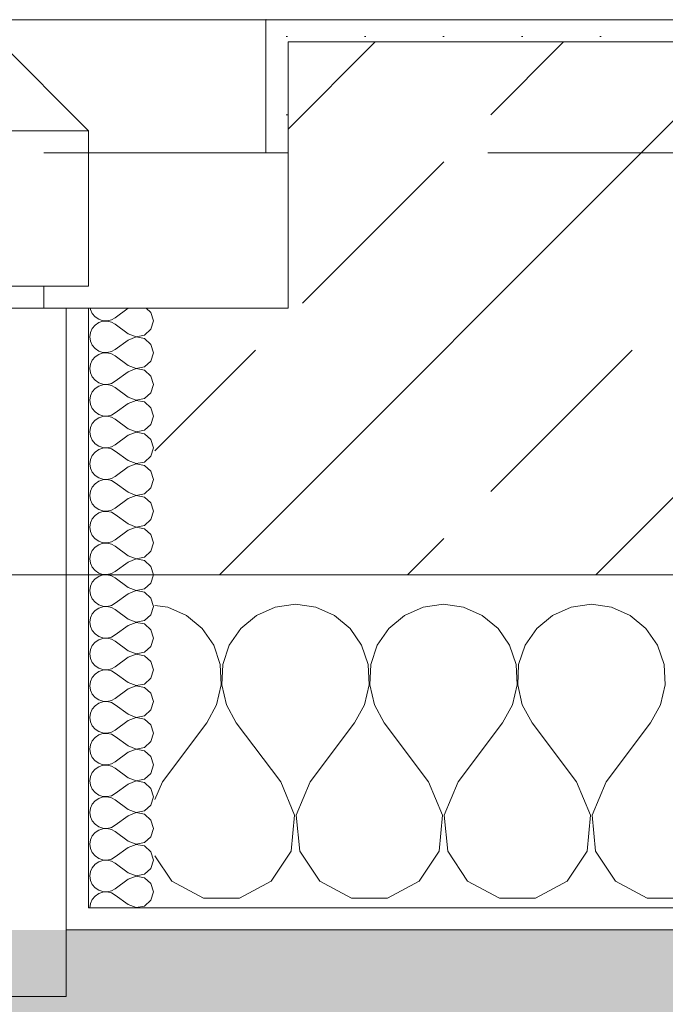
# Model space of a CAD drawing. Header units: metres. Extents: x -4 to 99, y -11 to 17.
# Tile 625 of 656: x 61.009 to 61.3, y -0.189 to 0.255. Entities that reach past the tile are written whole.
import ezdxf

# ---------------------------------------------------------------- set-up
doc = ezdxf.new("R2010")
doc.units = ezdxf.units.M
doc.header["$MEASUREMENT"] = 0
doc.linetypes.add('Strichlinie eng', pattern=[0.115, 0.075, -0.04])
doc.linetypes.add('Untersicht', pattern=[0.1, 0.075, -0.025])
for name, color, linetype in [('152 - Bemaßung_ Beschriftung.Ausbau', 7, 'Continuous'), ('302 - Elemente.Schraffur', 7, 'Continuous'), ('603 - Struktur.Bodenplatte_ Decke Roh', 7, 'Continuous'), ('604 - Struktur.Wand Aussen', 7, 'Continuous'), ('650 - Abdeckung.Fußboden Aufbau', 7, 'Continuous'), ('Neubau_653 - Abdeckung.TB Verkofferung', 7, 'Continuous')]:
    doc.layers.add(name, color=color, linetype=linetype)
doc.styles.add('ERSTELLTER_STIL_2', font='txt')
doc.dimstyles.new('ERSTELLTER_STIL__1', dxfattribs={"dimtxt": 0.1, "dimasz": 0.0532, "dimexe": 0.18, "dimexo": 0.0625, "dimgap": 0, "dimtad": 1, "dimzin": 0, "dimdsep": 46, "dimtxsty": 'ERSTELLTER_STIL_2', "dimblk": 'ARROWHEAD_2', "dimblk1": 'ARROWHEAD_2', "dimblk2": 'ARROWHEAD_2', "dimcen": 0.09, "dimse1": 1, "dimse2": 1, "dimclrd": 7, "dimclre": 7, "dimclrt": 7, "dimazin": 0, "dimtfac": 1, "dimtdec": 4, "dimtmove": 0, "dimatfit": 3, "dimfxl": 1, "dimtolj": 1, "dimtzin": 0, "dimarcsym": 0})
doc.dimstyles.new('ERSTELLTER_STIL__2', dxfattribs={"dimtxt": 0.1, "dimasz": 0.0532, "dimexe": 0.18, "dimexo": 0.0625, "dimgap": 0, "dimtad": 1, "dimtih": 1, "dimtoh": 1, "dimzin": 0, "dimdsep": 46, "dimtxsty": 'ERSTELLTER_STIL_2', "dimblk": 'ARROWHEAD_2', "dimblk1": 'ARROWHEAD_2', "dimblk2": 'ARROWHEAD_2', "dimcen": 0.09, "dimse1": 1, "dimse2": 1, "dimclrd": 7, "dimclre": 7, "dimclrt": 7, "dimazin": 0, "dimtfac": 1, "dimtdec": 4, "dimtmove": 0, "dimatfit": 3, "dimfxl": 1, "dimtolj": 1, "dimtzin": 0, "dimarcsym": 0})
doc.dimstyles.new('ERSTELLTER_STIL__4', dxfattribs={"dimtxt": 0.1, "dimasz": 0.0532, "dimexe": 0.18, "dimexo": 0.0625, "dimgap": 0, "dimtad": 1, "dimzin": 0, "dimdsep": 46, "dimtxsty": 'ERSTELLTER_STIL_2', "dimblk": 'ARROWHEAD_2', "dimblk1": 'ARROWHEAD_2', "dimblk2": 'ARROWHEAD_2', "dimcen": 0.09, "dimse1": 1, "dimse2": 1, "dimclrd": 7, "dimclre": 7, "dimclrt": 7, "dimazin": 0, "dimtfac": 1, "dimtdec": 4, "dimtmove": 2, "dimatfit": 3, "dimfxl": 1, "dimtolj": 1, "dimtzin": 0, "dimarcsym": 0})
pattern_1 = [(0, (0, 0), (0, 0.08660254), [0, -0.05]), (0, (0.025, 0.0433), (0, 0.08660254), [0, -0.05])]
pattern_2 = [(45, (0, 0), (-0.01767767, 0.01767767), [0, -0.025])]

# ---------------------------------------------------------------- blocks, each defined once
blk = doc.blocks.new('*X102')
at = {"layer": '604 - Struktur.Wand Aussen', "color": 7, "linetype": 'Continuous', "lineweight": 5}
for p, q in [((61.07578, -0.0096), (61.07, -0.0088)), ((61.13333, -0.00833), (61.12422, -0.0096)), ((61.14244, -0.0096), (61.13333, -0.00833)), ((61.2, -0.00833), (61.19089, -0.0096)), ((61.20911, -0.0096), (61.2, -0.00833)), ((61.26667, -0.00833), (61.25756, -0.0096)), ((61.27578, -0.0096), (61.26667, -0.00833)), ((61.08419, -0.01331), (61.07578, -0.0096)), ((61.12422, -0.0096), (61.11581, -0.01331)), ((61.15086, -0.01331), (61.14244, -0.0096)), ((61.19089, -0.0096), (61.18248, -0.01331)), ((61.21752, -0.01331), (61.20911, -0.0096)), ((61.25756, -0.0096), (61.24914, -0.01331)), ((61.28419, -0.01331), (61.27578, -0.0096)), ((61.09127, -0.01918), (61.08419, -0.01331)), ((61.11581, -0.01331), (61.10873, -0.01918)), ((61.15794, -0.01918), (61.15086, -0.01331)), ((61.18248, -0.01331), (61.17539, -0.01918)), ((61.22461, -0.01918), (61.21752, -0.01331)), ((61.24914, -0.01331), (61.24206, -0.01918)), ((61.29127, -0.01918), (61.28419, -0.01331)), ((61.09648, -0.02676), (61.09127, -0.01918)), ((61.10873, -0.01918), (61.10352, -0.02676)), ((61.16315, -0.02676), (61.15794, -0.01918)), ((61.17539, -0.01918), (61.17019, -0.02676)), ((61.22981, -0.02676), (61.22461, -0.01918)), ((61.24206, -0.01918), (61.23685, -0.02676)), ((61.29648, -0.02676), (61.29127, -0.01918)), ((61.09942, -0.03547), (61.09648, -0.02676)), ((61.10352, -0.02676), (61.10058, -0.03547)), ((61.16609, -0.03547), (61.16315, -0.02676)), ((61.17019, -0.02676), (61.16725, -0.03547)), ((61.23275, -0.03547), (61.22981, -0.02676)), ((61.23685, -0.02676), (61.23391, -0.03547)), ((61.29942, -0.03547), (61.29648, -0.02676)), ((61.09987, -0.04466), (61.09942, -0.03547)), ((61.10058, -0.03547), (61.10013, -0.04466)), ((61.16653, -0.04466), (61.16609, -0.03547)), ((61.16725, -0.03547), (61.1668, -0.04466)), ((61.2332, -0.04466), (61.23275, -0.03547)), ((61.23391, -0.03547), (61.23347, -0.04466)), ((61.29987, -0.04466), (61.29942, -0.03547)), ((61.09778, -0.05362), (61.09987, -0.04466)), ((61.10013, -0.04466), (61.10222, -0.05362)), ((61.16445, -0.05362), (61.16653, -0.04466)), ((61.1668, -0.04466), (61.16888, -0.05362)), ((61.23112, -0.05362), (61.2332, -0.04466)), ((61.23347, -0.04466), (61.23555, -0.05362)), ((61.29778, -0.05362), (61.29987, -0.04466)), ((61.09333, -0.06167), (61.09778, -0.05362)), ((61.10222, -0.05362), (61.10667, -0.06167)), ((61.16, -0.06167), (61.16445, -0.05362)), ((61.16888, -0.05362), (61.17333, -0.06167)), ((61.22667, -0.06167), (61.23112, -0.05362)), ((61.23555, -0.05362), (61.24, -0.06167)), ((61.29333, -0.06167), (61.29778, -0.05362)), ((61.07333, -0.08833), (61.09333, -0.06167)), ((61.12667, -0.08833), (61.10667, -0.06167)), ((61.14, -0.08833), (61.16, -0.06167)), ((61.19333, -0.08833), (61.17333, -0.06167)), ((61.20667, -0.08833), (61.22667, -0.06167)), ((61.26, -0.08833), (61.24, -0.06167)), ((61.27333, -0.08833), (61.29333, -0.06167)), ((61.07333, -0.08833), (61.07, -0.09627)), ((61.13295, -0.1033), (61.12667, -0.08833)), ((61.14, -0.08833), (61.13371, -0.1033)), ((61.19962, -0.1033), (61.19333, -0.08833)), ((61.20667, -0.08833), (61.20038, -0.1033)), ((61.26629, -0.1033), (61.26, -0.08833)), ((61.27333, -0.08833), (61.26705, -0.1033)), ((61.13142, -0.11947), (61.13295, -0.1033)), ((61.13371, -0.1033), (61.13525, -0.11947)), ((61.19808, -0.11947), (61.19962, -0.1033)), ((61.20038, -0.1033), (61.20192, -0.11947)), ((61.26475, -0.11947), (61.26629, -0.1033)), ((61.26705, -0.1033), (61.26858, -0.11947)), ((61.12243, -0.13299), (61.13142, -0.11947)), ((61.13525, -0.11947), (61.14424, -0.13299)), ((61.1891, -0.13299), (61.19808, -0.11947)), ((61.20192, -0.11947), (61.2109, -0.13299)), ((61.25576, -0.13299), (61.26475, -0.11947)), ((61.26858, -0.11947), (61.27757, -0.13299)), ((61.07, -0.1216), (61.07757, -0.13299)), ((61.07757, -0.13299), (61.09188, -0.14066)), ((61.10812, -0.14066), (61.12243, -0.13299)), ((61.14424, -0.13299), (61.15855, -0.14066)), ((61.17479, -0.14066), (61.1891, -0.13299)), ((61.2109, -0.13299), (61.22521, -0.14066)), ((61.24145, -0.14066), (61.25576, -0.13299)), ((61.27757, -0.13299), (61.29188, -0.14066)), ((61.09188, -0.14066), (61.10812, -0.14066)), ((61.15855, -0.14066), (61.17479, -0.14066)), ((61.22521, -0.14066), (61.24145, -0.14066)), ((61.29188, -0.14066), (61.30812, -0.14066))]:
    blk.add_line(p, q, dxfattribs=at)
blk = doc.blocks.new('*X131')
at = {"layer": '604 - Struktur.Wand Aussen', "color": 7, "linetype": 'Continuous', "lineweight": 5}
for p, q in [((61.04091, 0.125), (61.04099, 0.12448)), ((61.04099, 0.12448), (61.04178, 0.12267)), ((61.05786, 0.125), (61.05214, 0.12071)), ((61.06822, 0.12304), (61.06608, 0.125)), ((61.04178, 0.12267), (61.04304, 0.12116)), ((61.04304, 0.12116), (61.04466, 0.12004)), ((61.04466, 0.12004), (61.04653, 0.11941)), ((61.0485, 0.11931), (61.05042, 0.11976)), ((61.05042, 0.11976), (61.05214, 0.12071)), ((61.06929, 0.11929), (61.06822, 0.12304)), ((61.04178, 0.1159), (61.04099, 0.11409)), ((61.04304, 0.11742), (61.04178, 0.1159)), ((61.04466, 0.11853), (61.04304, 0.11742)), ((61.04653, 0.11916), (61.04466, 0.11853)), ((61.04653, 0.11941), (61.0485, 0.11931)), ((61.0485, 0.11926), (61.04653, 0.11916)), ((61.05042, 0.11881), (61.0485, 0.11926)), ((61.05214, 0.11786), (61.05042, 0.11881)), ((61.05786, 0.11357), (61.05214, 0.11786)), ((61.06534, 0.1129), (61.06822, 0.11553)), ((61.06822, 0.11553), (61.06929, 0.11929)), ((61.04099, 0.11409), (61.04071, 0.11214)), ((61.04071, 0.11214), (61.04099, 0.11019)), ((61.05786, 0.11357), (61.0615, 0.11217)), ((61.0615, 0.11211), (61.05786, 0.11071)), ((61.0615, 0.11217), (61.06534, 0.1129)), ((61.06534, 0.11139), (61.0615, 0.11211)), ((61.06822, 0.10876), (61.06534, 0.11139)), ((61.04099, 0.11019), (61.04178, 0.10839)), ((61.04178, 0.10839), (61.04304, 0.10687)), ((61.04304, 0.10687), (61.04466, 0.10575)), ((61.05786, 0.11071), (61.05214, 0.10643)), ((61.06929, 0.105), (61.06822, 0.10876)), ((61.04304, 0.10313), (61.04178, 0.10161)), ((61.04466, 0.10425), (61.04304, 0.10313)), ((61.04466, 0.10575), (61.04653, 0.10512)), ((61.04653, 0.10488), (61.04466, 0.10425)), ((61.04653, 0.10512), (61.0485, 0.10503)), ((61.0485, 0.10497), (61.04653, 0.10488)), ((61.0485, 0.10503), (61.05042, 0.10547)), ((61.05042, 0.10453), (61.0485, 0.10497)), ((61.05042, 0.10547), (61.05214, 0.10643)), ((61.05214, 0.10357), (61.05042, 0.10453)), ((61.05786, 0.09929), (61.05214, 0.10357)), ((61.06822, 0.10124), (61.06929, 0.105)), ((61.04099, 0.09981), (61.04071, 0.09786)), ((61.04071, 0.09786), (61.04099, 0.09591)), ((61.04178, 0.10161), (61.04099, 0.09981)), ((61.05786, 0.09929), (61.0615, 0.09789)), ((61.0615, 0.09783), (61.05786, 0.09643)), ((61.0615, 0.09789), (61.06534, 0.09861)), ((61.06534, 0.0971), (61.0615, 0.09783)), ((61.06534, 0.09861), (61.06822, 0.10124)), ((61.04099, 0.09591), (61.04178, 0.0941)), ((61.04178, 0.0941), (61.04304, 0.09258)), ((61.05786, 0.09643), (61.05214, 0.09214)), ((61.06822, 0.09447), (61.06534, 0.0971)), ((61.06929, 0.09071), (61.06822, 0.09447)), ((61.04304, 0.08884), (61.04178, 0.08733)), ((61.04304, 0.09258), (61.04466, 0.09147)), ((61.04466, 0.08996), (61.04304, 0.08884)), ((61.04466, 0.09147), (61.04653, 0.09084)), ((61.04653, 0.09059), (61.04466, 0.08996)), ((61.04653, 0.09084), (61.0485, 0.09074)), ((61.0485, 0.09069), (61.04653, 0.09059)), ((61.0485, 0.09074), (61.05042, 0.09119)), ((61.05042, 0.09024), (61.0485, 0.09069)), ((61.05042, 0.09119), (61.05214, 0.09214)), ((61.05214, 0.08929), (61.05042, 0.09024)), ((61.05786, 0.085), (61.05214, 0.08929)), ((61.06822, 0.08696), (61.06929, 0.09071)), ((61.04099, 0.08552), (61.04071, 0.08357)), ((61.04178, 0.08733), (61.04099, 0.08552)), ((61.05786, 0.085), (61.0615, 0.0836)), ((61.0615, 0.0836), (61.06534, 0.08433)), ((61.06534, 0.08433), (61.06822, 0.08696)), ((61.04071, 0.08357), (61.04099, 0.08162)), ((61.04099, 0.08162), (61.04178, 0.07982)), ((61.05786, 0.08214), (61.05214, 0.07786)), ((61.0615, 0.08354), (61.05786, 0.08214)), ((61.06534, 0.08282), (61.0615, 0.08354)), ((61.06822, 0.08018), (61.06534, 0.08282)), ((61.06929, 0.07643), (61.06822, 0.08018)), ((61.04178, 0.07982), (61.04304, 0.0783)), ((61.04304, 0.0783), (61.04466, 0.07718)), ((61.04466, 0.07567), (61.04304, 0.07456)), ((61.04466, 0.07718), (61.04653, 0.07655)), ((61.04653, 0.0763), (61.04466, 0.07567)), ((61.04653, 0.07655), (61.0485, 0.07646)), ((61.0485, 0.0764), (61.04653, 0.0763)), ((61.0485, 0.07646), (61.05042, 0.0769)), ((61.05042, 0.07595), (61.0485, 0.0764)), ((61.05042, 0.0769), (61.05214, 0.07786)), ((61.05214, 0.075), (61.05042, 0.07595)), ((61.06822, 0.07267), (61.06929, 0.07643)), ((61.04099, 0.07124), (61.04071, 0.06929)), ((61.04178, 0.07304), (61.04099, 0.07124)), ((61.04304, 0.07456), (61.04178, 0.07304)), ((61.05786, 0.07071), (61.05214, 0.075)), ((61.06534, 0.07004), (61.06822, 0.07267)), ((61.04071, 0.06929), (61.04099, 0.06733)), ((61.04099, 0.06733), (61.04178, 0.06553)), ((61.05786, 0.06786), (61.05214, 0.06357)), ((61.05786, 0.07071), (61.0615, 0.06931)), ((61.0615, 0.06926), (61.05786, 0.06786)), ((61.0615, 0.06931), (61.06534, 0.07004)), ((61.06534, 0.06853), (61.0615, 0.06926)), ((61.06822, 0.0659), (61.06534, 0.06853)), ((61.04178, 0.06553), (61.04304, 0.06401)), ((61.04304, 0.06401), (61.04466, 0.0629)), ((61.04466, 0.0629), (61.04653, 0.06227)), ((61.04653, 0.06227), (61.0485, 0.06217)), ((61.0485, 0.06211), (61.04653, 0.06202)), ((61.0485, 0.06217), (61.05042, 0.06262)), ((61.05042, 0.06167), (61.0485, 0.06211)), ((61.05042, 0.06262), (61.05214, 0.06357)), ((61.06929, 0.06214), (61.06822, 0.0659)), ((61.06822, 0.05839), (61.06929, 0.06214)), ((61.04178, 0.05876), (61.04099, 0.05695)), ((61.04304, 0.06027), (61.04178, 0.05876)), ((61.04466, 0.06139), (61.04304, 0.06027)), ((61.04653, 0.06202), (61.04466, 0.06139)), ((61.05214, 0.06071), (61.05042, 0.06167)), ((61.05786, 0.05643), (61.05214, 0.06071)), ((61.06534, 0.05575), (61.06822, 0.05839)), ((61.04099, 0.05695), (61.04071, 0.055)), ((61.04071, 0.055), (61.04099, 0.05305)), ((61.05786, 0.05357), (61.05214, 0.04929)), ((61.05786, 0.05643), (61.0615, 0.05503)), ((61.0615, 0.05497), (61.05786, 0.05357)), ((61.0615, 0.05503), (61.06534, 0.05575)), ((61.06534, 0.05425), (61.0615, 0.05497)), ((61.06822, 0.05161), (61.06534, 0.05425)), ((61.04099, 0.05305), (61.04178, 0.05124)), ((61.04178, 0.05124), (61.04304, 0.04973)), ((61.04304, 0.04973), (61.04466, 0.04861)), ((61.05042, 0.04833), (61.05214, 0.04929)), ((61.06929, 0.04786), (61.06822, 0.05161)), ((61.04178, 0.04447), (61.04099, 0.04267)), ((61.04304, 0.04599), (61.04178, 0.04447)), ((61.04466, 0.0471), (61.04304, 0.04599)), ((61.04466, 0.04861), (61.04653, 0.04798)), ((61.04653, 0.04773), (61.04466, 0.0471)), ((61.04653, 0.04798), (61.0485, 0.04789)), ((61.0485, 0.04783), (61.04653, 0.04773)), ((61.0485, 0.04789), (61.05042, 0.04833)), ((61.05042, 0.04738), (61.0485, 0.04783)), ((61.05214, 0.04643), (61.05042, 0.04738)), ((61.05786, 0.04214), (61.05214, 0.04643)), ((61.06822, 0.0441), (61.06929, 0.04786)), ((61.04099, 0.04267), (61.04071, 0.04071)), ((61.04071, 0.04071), (61.04099, 0.03876)), ((61.05786, 0.04214), (61.0615, 0.04074)), ((61.0615, 0.04069), (61.05786, 0.03929)), ((61.0615, 0.04074), (61.06534, 0.04147)), ((61.06534, 0.03996), (61.0615, 0.04069)), ((61.06534, 0.04147), (61.06822, 0.0441)), ((61.06822, 0.03733), (61.06534, 0.03996)), ((61.04099, 0.03876), (61.04178, 0.03696)), ((61.04178, 0.03696), (61.04304, 0.03544)), ((61.05786, 0.03929), (61.05214, 0.035)), ((61.06929, 0.03357), (61.06822, 0.03733)), ((61.04304, 0.0317), (61.04178, 0.03018)), ((61.04304, 0.03544), (61.04466, 0.03433)), ((61.04466, 0.03282), (61.04304, 0.0317)), ((61.04466, 0.03433), (61.04653, 0.0337)), ((61.04653, 0.03345), (61.04466, 0.03282)), ((61.04653, 0.0337), (61.0485, 0.0336)), ((61.0485, 0.03354), (61.04653, 0.03345)), ((61.0485, 0.0336), (61.05042, 0.03405)), ((61.05042, 0.0331), (61.0485, 0.03354)), ((61.05042, 0.03405), (61.05214, 0.035)), ((61.05214, 0.03214), (61.05042, 0.0331)), ((61.05786, 0.02786), (61.05214, 0.03214)), ((61.06822, 0.02982), (61.06929, 0.03357)), ((61.04099, 0.02838), (61.04071, 0.02643)), ((61.04178, 0.03018), (61.04099, 0.02838)), ((61.05786, 0.02786), (61.0615, 0.02646)), ((61.0615, 0.02646), (61.06534, 0.02718)), ((61.06534, 0.02718), (61.06822, 0.02982)), ((61.04071, 0.02643), (61.04099, 0.02448)), ((61.04099, 0.02448), (61.04178, 0.02267)), ((61.04178, 0.02267), (61.04304, 0.02116)), ((61.05786, 0.025), (61.05214, 0.02071)), ((61.0615, 0.0264), (61.05786, 0.025)), ((61.06534, 0.02567), (61.0615, 0.0264)), ((61.06822, 0.02304), (61.06534, 0.02567)), ((61.06929, 0.01929), (61.06822, 0.02304)), ((61.04304, 0.02116), (61.04466, 0.02004)), ((61.04466, 0.01853), (61.04304, 0.01742)), ((61.04466, 0.02004), (61.04653, 0.01941)), ((61.04653, 0.01916), (61.04466, 0.01853)), ((61.04653, 0.01941), (61.0485, 0.01931)), ((61.0485, 0.01926), (61.04653, 0.01916)), ((61.0485, 0.01931), (61.05042, 0.01976)), ((61.05042, 0.01881), (61.0485, 0.01926)), ((61.05042, 0.01976), (61.05214, 0.02071)), ((61.05214, 0.01786), (61.05042, 0.01881)), ((61.05786, 0.01357), (61.05214, 0.01786)), ((61.06822, 0.01553), (61.06929, 0.01929)), ((61.04099, 0.01409), (61.04071, 0.01214)), ((61.04178, 0.0159), (61.04099, 0.01409)), ((61.04304, 0.01742), (61.04178, 0.0159)), ((61.05786, 0.01357), (61.0615, 0.01217)), ((61.06534, 0.0129), (61.06822, 0.01553)), ((61.04071, 0.01214), (61.04099, 0.01019)), ((61.04099, 0.01019), (61.04178, 0.00839)), ((61.05786, 0.01071), (61.05214, 0.00643)), ((61.0615, 0.01211), (61.05786, 0.01071)), ((61.0615, 0.01217), (61.06534, 0.0129)), ((61.06534, 0.01139), (61.0615, 0.01211)), ((61.06822, 0.00876), (61.06534, 0.01139)), ((61.04178, 0.00839), (61.04304, 0.00687)), ((61.04304, 0.00687), (61.04466, 0.00575)), ((61.04466, 0.00575), (61.04653, 0.00512)), ((61.04653, 0.00488), (61.04466, 0.00425)), ((61.04653, 0.00512), (61.0485, 0.00503)), ((61.0485, 0.00497), (61.04653, 0.00488)), ((61.0485, 0.00503), (61.05042, 0.00547)), ((61.05042, 0.00453), (61.0485, 0.00497)), ((61.05042, 0.00547), (61.05214, 0.00643)), ((61.05214, 0.00357), (61.05042, 0.00453)), ((61.06929, 0.005), (61.06822, 0.00876)), ((61.06822, 0.00124), (61.06929, 0.005)), ((61.04178, 0.00161), (61.04099, -0.00019)), ((61.04304, 0.00313), (61.04178, 0.00161)), ((61.04466, 0.00425), (61.04304, 0.00313)), ((61.05786, -0.00071), (61.05214, 0.00357)), ((61.06534, -0.00139), (61.06822, 0.00124)), ((61.04099, -0.00019), (61.04071, -0.00214)), ((61.04071, -0.00214), (61.04099, -0.00409)), ((61.04099, -0.00409), (61.04178, -0.0059)), ((61.05786, -0.00357), (61.05214, -0.00786)), ((61.05786, -0.00071), (61.0615, -0.00211)), ((61.0615, -0.00217), (61.05786, -0.00357)), ((61.0615, -0.00211), (61.06534, -0.00139)), ((61.06534, -0.0029), (61.0615, -0.00217)), ((61.06822, -0.00553), (61.06534, -0.0029)), ((61.04178, -0.0059), (61.04304, -0.00742)), ((61.04304, -0.00742), (61.04466, -0.00853)), ((61.04466, -0.00853), (61.04653, -0.00916)), ((61.0485, -0.00926), (61.05042, -0.00881)), ((61.05042, -0.00881), (61.05214, -0.00786)), ((61.06929, -0.00929), (61.06822, -0.00553)), ((61.04178, -0.01267), (61.04099, -0.01448)), ((61.04304, -0.01116), (61.04178, -0.01267)), ((61.04466, -0.01004), (61.04304, -0.01116)), ((61.04653, -0.00941), (61.04466, -0.01004)), ((61.04653, -0.00916), (61.0485, -0.00926)), ((61.0485, -0.00931), (61.04653, -0.00941)), ((61.05042, -0.00976), (61.0485, -0.00931)), ((61.05214, -0.01071), (61.05042, -0.00976)), ((61.05786, -0.015), (61.05214, -0.01071)), ((61.06534, -0.01567), (61.06822, -0.01304)), ((61.06822, -0.01304), (61.06929, -0.00929)), ((61.04099, -0.01448), (61.04071, -0.01643)), ((61.04071, -0.01643), (61.04099, -0.01838)), ((61.05786, -0.015), (61.0615, -0.0164)), ((61.0615, -0.01646), (61.05786, -0.01786)), ((61.0615, -0.0164), (61.06534, -0.01567)), ((61.06534, -0.01718), (61.0615, -0.01646)), ((61.06822, -0.01982), (61.06534, -0.01718)), ((61.04099, -0.01838), (61.04178, -0.02018)), ((61.04178, -0.02018), (61.04304, -0.0217)), ((61.04304, -0.0217), (61.04466, -0.02282)), ((61.05042, -0.0231), (61.05214, -0.02214)), ((61.05786, -0.01786), (61.05214, -0.02214)), ((61.06929, -0.02357), (61.06822, -0.01982)), ((61.04304, -0.02544), (61.04178, -0.02696)), ((61.04466, -0.02433), (61.04304, -0.02544)), ((61.04466, -0.02282), (61.04653, -0.02345)), ((61.04653, -0.0237), (61.04466, -0.02433)), ((61.04653, -0.02345), (61.0485, -0.02354)), ((61.0485, -0.0236), (61.04653, -0.0237)), ((61.0485, -0.02354), (61.05042, -0.0231)), ((61.05042, -0.02405), (61.0485, -0.0236)), ((61.05214, -0.025), (61.05042, -0.02405)), ((61.05786, -0.02929), (61.05214, -0.025)), ((61.06822, -0.02733), (61.06929, -0.02357)), ((61.04099, -0.02876), (61.04071, -0.03071)), ((61.04071, -0.03071), (61.04099, -0.03267)), ((61.04178, -0.02696), (61.04099, -0.02876)), ((61.05786, -0.02929), (61.0615, -0.03069)), ((61.0615, -0.03074), (61.05786, -0.03214)), ((61.0615, -0.03069), (61.06534, -0.02996)), ((61.06534, -0.03147), (61.0615, -0.03074)), ((61.06534, -0.02996), (61.06822, -0.02733)), ((61.04099, -0.03267), (61.04178, -0.03447)), ((61.04178, -0.03447), (61.04304, -0.03599)), ((61.05786, -0.03214), (61.05214, -0.03643)), ((61.06822, -0.0341), (61.06534, -0.03147)), ((61.06929, -0.03786), (61.06822, -0.0341)), ((61.04304, -0.03973), (61.04178, -0.04124)), ((61.04304, -0.03599), (61.04466, -0.0371)), ((61.04466, -0.03861), (61.04304, -0.03973)), ((61.04466, -0.0371), (61.04653, -0.03773)), ((61.04653, -0.03798), (61.04466, -0.03861)), ((61.04653, -0.03773), (61.0485, -0.03783)), ((61.0485, -0.03789), (61.04653, -0.03798)), ((61.0485, -0.03783), (61.05042, -0.03738)), ((61.05042, -0.03833), (61.0485, -0.03789)), ((61.05042, -0.03738), (61.05214, -0.03643)), ((61.05214, -0.03929), (61.05042, -0.03833)), ((61.05786, -0.04357), (61.05214, -0.03929)), ((61.06822, -0.04161), (61.06929, -0.03786)), ((61.04099, -0.04305), (61.04071, -0.045)), ((61.04178, -0.04124), (61.04099, -0.04305)), ((61.05786, -0.04357), (61.0615, -0.04497)), ((61.0615, -0.04497), (61.06534, -0.04425)), ((61.06534, -0.04425), (61.06822, -0.04161)), ((61.04071, -0.045), (61.04099, -0.04695)), ((61.04099, -0.04695), (61.04178, -0.04876)), ((61.04178, -0.04876), (61.04304, -0.05027)), ((61.05786, -0.04643), (61.05214, -0.05071)), ((61.0615, -0.04503), (61.05786, -0.04643)), ((61.06534, -0.04575), (61.0615, -0.04503)), ((61.06822, -0.04839), (61.06534, -0.04575)), ((61.06929, -0.05214), (61.06822, -0.04839)), ((61.04304, -0.05027), (61.04466, -0.05139)), ((61.04466, -0.0529), (61.04304, -0.05401)), ((61.04466, -0.05139), (61.04653, -0.05202)), ((61.04653, -0.05227), (61.04466, -0.0529)), ((61.04653, -0.05202), (61.0485, -0.05211)), ((61.0485, -0.05217), (61.04653, -0.05227)), ((61.0485, -0.05211), (61.05042, -0.05167)), ((61.05042, -0.05262), (61.0485, -0.05217)), ((61.05042, -0.05167), (61.05214, -0.05071)), ((61.05214, -0.05357), (61.05042, -0.05262)), ((61.06822, -0.0559), (61.06929, -0.05214)), ((61.04099, -0.05733), (61.04071, -0.05929)), ((61.04178, -0.05553), (61.04099, -0.05733)), ((61.04304, -0.05401), (61.04178, -0.05553)), ((61.05786, -0.05786), (61.05214, -0.05357)), ((61.06534, -0.05853), (61.06822, -0.0559)), ((61.04071, -0.05929), (61.04099, -0.06124)), ((61.04099, -0.06124), (61.04178, -0.06304)), ((61.05786, -0.06071), (61.05214, -0.065)), ((61.05786, -0.05786), (61.0615, -0.05926)), ((61.0615, -0.05931), (61.05786, -0.06071)), ((61.0615, -0.05926), (61.06534, -0.05853)), ((61.06534, -0.06004), (61.0615, -0.05931)), ((61.06822, -0.06267), (61.06534, -0.06004)), ((61.04178, -0.06304), (61.04304, -0.06456)), ((61.04304, -0.06456), (61.04466, -0.06567)), ((61.04466, -0.06567), (61.04653, -0.0663)), ((61.04653, -0.0663), (61.0485, -0.0664)), ((61.0485, -0.06646), (61.04653, -0.06655)), ((61.0485, -0.0664), (61.05042, -0.06595)), ((61.05042, -0.0669), (61.0485, -0.06646)), ((61.05042, -0.06595), (61.05214, -0.065)), ((61.06929, -0.06643), (61.06822, -0.06267)), ((61.06822, -0.07018), (61.06929, -0.06643)), ((61.04178, -0.06982), (61.04099, -0.07162)), ((61.04304, -0.0683), (61.04178, -0.06982)), ((61.04466, -0.06718), (61.04304, -0.0683)), ((61.04653, -0.06655), (61.04466, -0.06718)), ((61.05214, -0.06786), (61.05042, -0.0669)), ((61.05786, -0.07214), (61.05214, -0.06786)), ((61.06534, -0.07282), (61.06822, -0.07018)), ((61.04099, -0.07162), (61.04071, -0.07357)), ((61.04071, -0.07357), (61.04099, -0.07552)), ((61.05786, -0.075), (61.05214, -0.07929)), ((61.05786, -0.07214), (61.0615, -0.07354)), ((61.0615, -0.0736), (61.05786, -0.075)), ((61.0615, -0.07354), (61.06534, -0.07282)), ((61.06534, -0.07433), (61.0615, -0.0736)), ((61.06822, -0.07696), (61.06534, -0.07433)), ((61.04099, -0.07552), (61.04178, -0.07733)), ((61.04178, -0.07733), (61.04304, -0.07884)), ((61.04304, -0.07884), (61.04466, -0.07996)), ((61.05042, -0.08024), (61.05214, -0.07929)), ((61.06929, -0.08071), (61.06822, -0.07696)), ((61.04178, -0.0841), (61.04099, -0.08591)), ((61.04304, -0.08258), (61.04178, -0.0841)), ((61.04466, -0.08147), (61.04304, -0.08258)), ((61.04466, -0.07996), (61.04653, -0.08059)), ((61.04653, -0.08084), (61.04466, -0.08147)), ((61.04653, -0.08059), (61.0485, -0.08069)), ((61.0485, -0.08074), (61.04653, -0.08084)), ((61.0485, -0.08069), (61.05042, -0.08024)), ((61.05042, -0.08119), (61.0485, -0.08074)), ((61.05214, -0.08214), (61.05042, -0.08119)), ((61.05786, -0.08643), (61.05214, -0.08214)), ((61.06822, -0.08447), (61.06929, -0.08071)), ((61.04099, -0.08591), (61.04071, -0.08786)), ((61.04071, -0.08786), (61.04099, -0.08981)), ((61.05786, -0.08643), (61.0615, -0.08783)), ((61.0615, -0.08789), (61.05786, -0.08929)), ((61.0615, -0.08783), (61.06534, -0.0871)), ((61.06534, -0.08861), (61.0615, -0.08789)), ((61.06534, -0.0871), (61.06822, -0.08447)), ((61.06822, -0.09124), (61.06534, -0.08861)), ((61.04099, -0.08981), (61.04178, -0.09161)), ((61.04178, -0.09161), (61.04304, -0.09313)), ((61.04304, -0.09313), (61.04466, -0.09425)), ((61.05786, -0.08929), (61.05214, -0.09357)), ((61.06929, -0.095), (61.06822, -0.09124)), ((61.04304, -0.09687), (61.04178, -0.09839)), ((61.04466, -0.09575), (61.04304, -0.09687)), ((61.04466, -0.09425), (61.04653, -0.09488)), ((61.04653, -0.09512), (61.04466, -0.09575)), ((61.04653, -0.09488), (61.0485, -0.09497)), ((61.0485, -0.09503), (61.04653, -0.09512)), ((61.0485, -0.09497), (61.05042, -0.09453)), ((61.05042, -0.09547), (61.0485, -0.09503)), ((61.05042, -0.09453), (61.05214, -0.09357)), ((61.05214, -0.09643), (61.05042, -0.09547)), ((61.05786, -0.10071), (61.05214, -0.09643)), ((61.06822, -0.09876), (61.06929, -0.095)), ((61.04099, -0.10019), (61.04071, -0.10214)), ((61.04178, -0.09839), (61.04099, -0.10019)), ((61.05786, -0.10071), (61.0615, -0.10211)), ((61.0615, -0.10211), (61.06534, -0.10139)), ((61.06534, -0.10139), (61.06822, -0.09876)), ((61.04071, -0.10214), (61.04099, -0.10409)), ((61.04099, -0.10409), (61.04178, -0.1059)), ((61.04178, -0.1059), (61.04304, -0.10742)), ((61.05786, -0.10357), (61.05214, -0.10786)), ((61.0615, -0.10217), (61.05786, -0.10357)), ((61.06534, -0.1029), (61.0615, -0.10217)), ((61.06822, -0.10553), (61.06534, -0.1029)), ((61.06929, -0.10929), (61.06822, -0.10553)), ((61.04304, -0.10742), (61.04466, -0.10853)), ((61.04466, -0.11004), (61.04304, -0.11116)), ((61.04466, -0.10853), (61.04653, -0.10916)), ((61.04653, -0.10941), (61.04466, -0.11004)), ((61.04653, -0.10916), (61.0485, -0.10926)), ((61.0485, -0.10931), (61.04653, -0.10941)), ((61.0485, -0.10926), (61.05042, -0.10881)), ((61.05042, -0.10976), (61.0485, -0.10931)), ((61.05042, -0.10881), (61.05214, -0.10786)), ((61.05214, -0.11071), (61.05042, -0.10976)), ((61.05786, -0.115), (61.05214, -0.11071)), ((61.06822, -0.11304), (61.06929, -0.10929)), ((61.04099, -0.11448), (61.04071, -0.11643)), ((61.04178, -0.11267), (61.04099, -0.11448)), ((61.04304, -0.11116), (61.04178, -0.11267)), ((61.05786, -0.115), (61.0615, -0.1164)), ((61.06534, -0.11567), (61.06822, -0.11304)), ((61.04071, -0.11643), (61.04099, -0.11838)), ((61.04099, -0.11838), (61.04178, -0.12018)), ((61.05786, -0.11786), (61.05214, -0.12214)), ((61.0615, -0.11646), (61.05786, -0.11786)), ((61.0615, -0.1164), (61.06534, -0.11567)), ((61.06534, -0.11718), (61.0615, -0.11646)), ((61.06822, -0.11982), (61.06534, -0.11718)), ((61.04178, -0.12018), (61.04304, -0.1217)), ((61.04304, -0.1217), (61.04466, -0.12282)), ((61.04466, -0.12282), (61.04653, -0.12345)), ((61.04653, -0.1237), (61.04466, -0.12433)), ((61.04653, -0.12345), (61.0485, -0.12354)), ((61.0485, -0.1236), (61.04653, -0.1237)), ((61.0485, -0.12354), (61.05042, -0.1231)), ((61.05042, -0.12405), (61.0485, -0.1236)), ((61.05042, -0.1231), (61.05214, -0.12214)), ((61.05214, -0.125), (61.05042, -0.12405)), ((61.06929, -0.12357), (61.06822, -0.11982)), ((61.06822, -0.12733), (61.06929, -0.12357)), ((61.04178, -0.12696), (61.04099, -0.12876)), ((61.04304, -0.12544), (61.04178, -0.12696)), ((61.04466, -0.12433), (61.04304, -0.12544)), ((61.05786, -0.12929), (61.05214, -0.125)), ((61.06534, -0.12996), (61.06822, -0.12733)), ((61.04099, -0.12876), (61.04071, -0.13071)), ((61.04071, -0.13071), (61.04099, -0.13267)), ((61.04099, -0.13267), (61.04178, -0.13447)), ((61.05786, -0.13214), (61.05214, -0.13643)), ((61.05786, -0.12929), (61.0615, -0.13069)), ((61.0615, -0.13074), (61.05786, -0.13214)), ((61.0615, -0.13069), (61.06534, -0.12996)), ((61.06534, -0.13147), (61.0615, -0.13074)), ((61.06822, -0.1341), (61.06534, -0.13147)), ((61.04178, -0.13447), (61.04304, -0.13599)), ((61.04304, -0.13599), (61.04466, -0.1371)), ((61.04466, -0.1371), (61.04653, -0.13773)), ((61.0485, -0.13783), (61.05042, -0.13738)), ((61.05042, -0.13738), (61.05214, -0.13643)), ((61.06929, -0.13786), (61.06822, -0.1341)), ((61.04178, -0.14124), (61.04099, -0.14305)), ((61.04304, -0.13973), (61.04178, -0.14124)), ((61.04466, -0.13861), (61.04304, -0.13973)), ((61.04653, -0.13798), (61.04466, -0.13861)), ((61.04653, -0.13773), (61.0485, -0.13783)), ((61.0485, -0.13789), (61.04653, -0.13798)), ((61.05042, -0.13833), (61.0485, -0.13789)), ((61.05214, -0.13929), (61.05042, -0.13833)), ((61.05786, -0.14357), (61.05214, -0.13929)), ((61.06534, -0.14425), (61.06822, -0.14161)), ((61.06822, -0.14161), (61.06929, -0.13786)), ((61.04099, -0.14305), (61.04071, -0.145)), ((61.05786, -0.14357), (61.0615, -0.14497)), ((61.0615, -0.14497), (61.06534, -0.14425))]:
    blk.add_line(p, q, dxfattribs=at)
blk = doc.blocks.new('*D363')
at = {"layer": '152 - Bemaßung_ Beschriftung.Ausbau', "color": 7, "linetype": 'Continuous', "lineweight": 5}
for p, q in [((-1.675, 0.005), (-1.675, 0.245)), ((-1.71, 0.02521), (-1.64, -0.01521)), ((-1.6225, 0.005), (-1.7275, 0.005)), ((-1.675, -0.145), (-1.675, 0.005)), ((-1.71, -0.12479), (-1.64, -0.16521)), ((-1.6225, -0.145), (-1.7275, -0.145)), ((-1.675, -0.17923), (-1.675, -0.145))]:
    blk.add_line(p, q, dxfattribs=at)
at = {"layer": '152 - Bemaßung_ Beschriftung.Ausbau', "color": 7, "lineweight": 5, "insert": (-1.68664, -0.14589), "char_height": 0.1, "attachment_point": 7, "rotation": 90, "style": 'ERSTELLTER_STIL_2'}
blk.add_mtext('\\A1;{\\pql;\\fArial|b0|i0|c0|p38;15}', dxfattribs=at)
blk = doc.blocks.new('ARROWHEAD_2')
at = {"color": 0, "linetype": 'Continuous', "lineweight": 0}
for p, q in [((-0.3781, -0.655), (0.3781, 0.655)), ((0, 0), (-1, 0))]:
    blk.add_line(p, q, dxfattribs=at)
blk = doc.blocks.new('*D364')
at = {"layer": '152 - Bemaßung_ Beschriftung.Ausbau', "color": 7, "linetype": 'Continuous', "lineweight": 5}
blk.add_line((-1.71, 0.02521), (-1.64, -0.01521), dxfattribs=at)
blk = doc.blocks.new('*D369')
at = {"layer": '152 - Bemaßung_ Beschriftung.Ausbau', "color": 7, "linetype": 'Continuous', "lineweight": 5}
for p, q in [((-2.175, 0.005), (-2.175, 0.245)), ((-2.21, 0.02521), (-2.14, -0.01521)), ((-2.1225, 0.005), (-2.2275, 0.005)), ((-2.175, -0.145), (-2.175, 0.005)), ((-2.21, -0.12479), (-2.14, -0.16521)), ((-2.1225, -0.145), (-2.2275, -0.145)), ((-2.175, -0.17923), (-2.175, -0.145))]:
    blk.add_line(p, q, dxfattribs=at)
at = {"layer": '152 - Bemaßung_ Beschriftung.Ausbau', "color": 7, "lineweight": 5, "insert": (-2.1845, -0.14511), "char_height": 0.1, "attachment_point": 7, "rotation": 90, "style": 'ERSTELLTER_STIL_2'}
blk.add_mtext('\\A1;{\\pql;\\fArial|b0|i0|c0|p38;15}', dxfattribs=at)
blk = doc.blocks.new('*D370')
at = {"layer": '152 - Bemaßung_ Beschriftung.Ausbau', "color": 7, "linetype": 'Continuous', "lineweight": 5}
for p, q in [((-2.21, 0.27019), (-2.14, 0.22978)), ((-2.14, 0.22479), (-2.21, 0.26521)), ((-2.1225, 0.245), (-2.2275, 0.245)), ((-2.175, 0.005), (-2.175, 0.245)), ((-2.21, 0.02521), (-2.14, -0.01521))]:
    blk.add_line(p, q, dxfattribs=at)
at = {"layer": '152 - Bemaßung_ Beschriftung.Ausbau', "color": 7, "lineweight": 5, "insert": (-2.195, 0.04911), "char_height": 0.1, "attachment_point": 7, "rotation": 90, "style": 'ERSTELLTER_STIL_2'}
blk.add_mtext('\\A1;{\\pql;\\fArial|b0|i0|c0|p38;24}', dxfattribs=at)
blk = doc.blocks.new('*D419')
at = {"layer": '152 - Bemaßung_ Beschriftung.Ausbau', "color": 7, "linetype": 'Continuous', "lineweight": 5}
for p, q in [((58.73, -4.1125), (58.73, -4.0075)), ((61.13, -4.1125), (61.13, -4.0075)), ((58.75021, -4.025), (58.70979, -4.095)), ((61.15021, -4.025), (61.10979, -4.095)), ((58.73, -4.06), (61.13, -4.06))]:
    blk.add_line(p, q, dxfattribs=at)
at = {"layer": '152 - Bemaßung_ Beschriftung.Ausbau', "color": 7, "lineweight": 5, "char_height": 0.1, "attachment_point": 7, "style": 'ERSTELLTER_STIL_2'}
for s, insert in [('\\A1;{\\pql;\\fArial|b0|i0|c0|p38;2,40}', (59.79697, -4.04)), ('\\A1;{\\pql;\\fArial|b0|i0|c0|p38;2,01}', (59.79697, -4.18))]:
    blk.add_mtext(s, dxfattribs=dict(at, insert=insert))
blk = doc.blocks.new('*D420')
at = {"layer": '152 - Bemaßung_ Beschriftung.Ausbau', "color": 7, "linetype": 'Continuous', "lineweight": 5}
for p, q in [((61.13, -4.1125), (61.13, -4.0075)), ((62.27503, -4.1125), (62.27503, -4.0075)), ((61.15021, -4.025), (61.10979, -4.095)), ((62.29523, -4.025), (62.25482, -4.095)), ((61.13, -4.06), (62.27503, -4.06))]:
    blk.add_line(p, q, dxfattribs=at)
at = {"layer": '152 - Bemaßung_ Beschriftung.Ausbau', "color": 7, "lineweight": 5, "char_height": 0.1, "attachment_point": 7, "style": 'ERSTELLTER_STIL_2'}
for s, insert in [('\\A1;{\\pql;\\fArial|b0|i0|c0|p38;1,14\\fArial|b0|i0|c0|p38;\\A1{\\H.66x;\\S5^  ;}}', (61.54444, -4.05941)), ('\\A1;{\\pql;\\fArial|b0|i0|c0|p38;15}', (62.2739, -4.0505))]:
    blk.add_mtext(s, dxfattribs=dict(at, insert=insert))
blk = doc.blocks.new('*D453')
at = {"layer": '152 - Bemaßung_ Beschriftung.Ausbau', "color": 7, "linetype": 'Continuous', "lineweight": 5}
for p, q in [((58.205, -4.6125), (58.205, -4.5075)), ((62.03503, -4.6125), (62.03503, -4.5075)), ((58.22521, -4.525), (58.18479, -4.595)), ((62.05523, -4.525), (62.01482, -4.595)), ((58.205, -4.56), (62.03503, -4.56))]:
    blk.add_line(p, q, dxfattribs=at)
at = {"layer": '152 - Bemaßung_ Beschriftung.Ausbau', "color": 7, "lineweight": 5, "insert": (59.98698, -4.54), "char_height": 0.1, "attachment_point": 7, "style": 'ERSTELLTER_STIL_2'}
blk.add_mtext('\\A1;{\\pql;\\fArial|b0|i0|c0|p38;3,83}', dxfattribs=at)
blk = doc.blocks.new('*D492')
at = {"layer": '152 - Bemaßung_ Beschriftung.Ausbau', "color": 7, "linetype": 'Continuous', "lineweight": 5}
for p, q in [((58.27999, -5.1125), (58.27999, -5.0075)), ((61.57999, -5.1125), (61.57999, -5.0075)), ((58.3002, -5.025), (58.25978, -5.095)), ((61.6002, -5.025), (61.55978, -5.095)), ((58.27999, -5.06), (61.57999, -5.06))]:
    blk.add_line(p, q, dxfattribs=at)
at = {"layer": '152 - Bemaßung_ Beschriftung.Ausbau', "color": 7, "lineweight": 5, "insert": (59.79696, -5.04), "char_height": 0.1, "attachment_point": 7, "style": 'ERSTELLTER_STIL_2'}
blk.add_mtext('\\A1;{\\pql;\\fArial|b0|i0|c0|p38;3,30}', dxfattribs=at)
blk = doc.blocks.new('*D497')
at = {"layer": '152 - Bemaßung_ Beschriftung.Ausbau', "color": 7, "linetype": 'Continuous', "lineweight": 5}
for p, q in [((-0.165, -5.6125), (-0.165, -5.5075)), ((62.42503, -5.6125), (62.42503, -5.5075)), ((-0.14479, -5.525), (-0.18521, -5.595)), ((62.40482, -5.595), (62.44523, -5.525)), ((-0.19923, -5.56), (-0.165, -5.56)), ((-0.165, -5.56), (62.42503, -5.56)), ((62.42503, -5.56), (62.45926, -5.56))]:
    blk.add_line(p, q, dxfattribs=at)
at = {"layer": '152 - Bemaßung_ Beschriftung.Ausbau', "color": 7, "lineweight": 5, "insert": (30.95904, -5.54), "char_height": 0.1, "attachment_point": 7, "style": 'ERSTELLTER_STIL_2'}
blk.add_mtext('\\A1;{\\pql;\\fArial|b0|i0|c0|p38;62,59}', dxfattribs=at)
blk = doc.blocks.new('*D506')
at = {"layer": '152 - Bemaßung_ Beschriftung.Ausbau', "color": 7, "linetype": 'Continuous', "lineweight": 5}
for p, q in [((63.90003, 5.82521), (63.97003, 5.78479)), ((63.98753, 5.805), (63.88253, 5.805)), ((63.93503, 0.245), (63.93503, 5.805)), ((63.90003, 0.26521), (63.97003, 0.22479)), ((63.98753, 0.245), (63.88253, 0.245)), ((63.93503, 0.005), (63.93503, 0.245))]:
    blk.add_line(p, q, dxfattribs=at)
at = {"layer": '152 - Bemaßung_ Beschriftung.Ausbau', "color": 7, "lineweight": 5, "char_height": 0.1, "attachment_point": 7, "rotation": 90, "style": 'ERSTELLTER_STIL_2'}
for s, insert in [('\\A1;{\\pql;\\fArial|b0|i0|c0|p38;12}', (63.91502, 5.633)), ('\\A1;{\\pql;\\fArial|b0|i0|c0|p38;5,56}', (63.91502, 2.81608))]:
    blk.add_mtext(s, dxfattribs=dict(at, insert=insert))

msp = doc.modelspace()

# ---------------------------------------------------------------- hatches: boundary and pattern name
at = {"layer": '302 - Elemente.Schraffur', "linetype": 'Continuous', "lineweight": 0, "true_color": 0x282828}
msp.add_hatch(color=250, dxfattribs=at).paths.add_polyline_path([(55.21999, -3.31), (62.43503, -3.31), (62.43503, -0.155), (55.21999, -0.155)])
at = {"layer": '604 - Struktur.Wand Aussen', "linetype": 'Continuous', "lineweight": 0, "true_color": 0x000000}
h = msp.add_hatch(dxfattribs=at)
h.set_pattern_fill('Gips_0001', color=18, style=0, pattern_type=2)
h.set_pattern_definition(pattern_2)
h.paths.add_polyline_path([(61.12, 0.195), (61.13, 0.195), (61.13, 0.255), (61.12, 0.255)])
h = msp.add_hatch(dxfattribs=at)
h.set_pattern_fill('Gips_0001', color=18, style=0, pattern_type=2)
h.set_pattern_definition(pattern_2)
h.paths.add_polyline_path([(61.13, 0.255), (61.13, 0.245), (61.56999, 0.245), (61.56999, 0.255)])
h = msp.add_hatch(dxfattribs=at)
h.set_pattern_fill('Beton__Stahlbeton_0001', color=18, style=0, pattern_type=2)
h.set_pattern_definition([(45, (0, 0), (-0.08485281, 0.08485281), []), (45, (-0.04243, 0.04243), (-0.08485281, 0.08485281), [0.09, -0.03])])
h.paths.add_polyline_path([(61.07, 0.005), (62.03503, 0.005), (62.03503, 0.245), (61.13, 0.245), (61.13, 0.195), (61.13, 0.125), (61.07, 0.125)])
h = msp.add_hatch(dxfattribs=at)
h.set_pattern_fill('Verputz_0001', color=18, style=0, pattern_type=2)
h.set_pattern_definition(pattern_1)
h.paths.add_polyline_path([(61.03, 0.125), (61.03, -0.155), (61.04, -0.155), (61.04, 0.125)])
h = msp.add_hatch(dxfattribs=at)
h.set_pattern_fill('Verputz_0001', color=18, style=0, pattern_type=2)
h.set_pattern_definition(pattern_1)
h.paths.add_polyline_path([(62.42503, -0.145), (61.04, -0.145), (61.04, -0.155), (62.42503, -0.155)])

# ---------------------------------------------------------------- linework, layer by layer
at = {"layer": '603 - Struktur.Bodenplatte_ Decke Roh', "color": 7, "linetype": 'Continuous', "lineweight": 18, "flags": 128}
msp.add_lwpolyline([(55.21999, 0.005), (62.27503, 0.005)], dxfattribs=at)
at = {"layer": '604 - Struktur.Wand Aussen', "color": 7, "linetype": 'Continuous', "lineweight": 9}
for p, q in [((61.04, 0.205), (60.62281, 0.62219)), ((58.74, 0.255), (61.12, 0.255)), ((61.03, -0.185), (61.03, -0.155)), ((58.83, -0.185), (61.03, -0.185))]:
    msp.add_line(p, q, dxfattribs=at)
at = {"layer": '604 - Struktur.Wand Aussen', "color": 7, "linetype": 'Strichlinie eng', "lineweight": 9}
for p, q in [((58.74, 0.255), (61.12, 0.255)), ((58.83, -0.155), (61.03, -0.155))]:
    msp.add_line(p, q, dxfattribs=at)
at = {"layer": '604 - Struktur.Wand Aussen', "color": 7, "linetype": 'Continuous', "lineweight": 5}
for p, q in [((61.12, 0.245), (61.12, 0.255)), ((61.13, 0.255), (61.12, 0.255)), ((61.12, 0.245), (61.12, 0.255)), ((61.12, 0.195), (61.12, 0.245)), ((61.12, 0.195), (61.12, 0.245)), ((61.13, 0.195), (61.12, 0.195)), ((61.13, 0.195), (61.12, 0.195)), ((61.13, 0.195), (61.12, 0.195)), ((61.03, 0.005), (61.03, 0.125)), ((61.04, 0.125), (61.03, 0.125)), ((61.04, 0.125), (61.03, 0.125)), ((61.04, 0.125), (61.03, 0.125)), ((61.03, 0.005), (61.03, 0.125)), ((61.07, 0.125), (61.04, 0.125)), ((61.04, 0.125), (61.04, -0.145)), ((61.04, -0.145), (61.04, 0.125)), ((61.07, 0.125), (61.04, 0.125)), ((61.07, 0.125), (61.04, 0.125)), ((61.03, -0.005), (61.03, 0.005)), ((61.03, -0.005), (61.03, 0.005)), ((61.03, -0.145), (61.03, -0.005)), ((61.03, -0.145), (61.03, -0.005)), ((61.03, -0.155), (61.03, -0.145)), ((61.03, -0.155), (61.03, -0.145)), ((61.07, -0.145), (61.04, -0.145)), ((61.07, -0.145), (62.28502, -0.145)), ((61.04, -0.155), (61.03, -0.155))]:
    msp.add_line(p, q, dxfattribs=at)
at = {"layer": '604 - Struktur.Wand Aussen', "color": 7, "linetype": 'Continuous', "lineweight": 13}
for p, q in [((62.03503, 0.245), (61.13, 0.245)), ((61.13, 0.245), (61.13, 0.195)), ((60.96, 0.205), (61.04, 0.205)), ((61.04, 0.205), (61.04, 0.135)), ((61.04, 0.135), (61.04, 0.195)), ((61.04, 0.195), (61.13, 0.195)), ((61.13, 0.125), (61.13, 0.195)), ((61.13, 0.125), (61.13, 0.195)), ((61.13, 0.125), (61.13, 0.195)), ((61.04, 0.135), (60.96, 0.135)), ((61.02, 0.125), (61.02, 0.135)), ((61.02, 0.135), (61.04, 0.135)), ((61.02, 0.125), (60.47, 0.125)), ((61.13, 0.125), (61.02, 0.125)), ((61.07, 0.125), (61.13, 0.125)), ((61.07, 0.125), (61.13, 0.125)), ((61.07, 0.125), (61.13, 0.125)), ((61.07, 0.005), (62.03503, 0.005))]:
    msp.add_line(p, q, dxfattribs=at)
at = {"layer": '604 - Struktur.Wand Aussen', "color": 7, "linetype": 'Continuous', "lineweight": 5, "flags": 128}
for points in [[(61.56999, 0.255), (61.13, 0.255)], [(61.04, -0.155), (62.43503, -0.155)]]:
    msp.add_lwpolyline(points, dxfattribs=at)
at = {"layer": '604 - Struktur.Wand Aussen', "color": 7, "linetype": 'Continuous', "lineweight": 9}
msp.add_point((61.12, 0.255), dxfattribs=at)
at = {"layer": '650 - Abdeckung.Fußboden Aufbau', "color": 7, "linetype": 'Continuous', "lineweight": 13, "flags": 128}
msp.add_lwpolyline([(58.205, 5.805), (58.205, 0.70998), (58.28999, 0.70998), (58.28999, 0.255), (61.56999, 0.255), (61.56999, 0.70998), (62.02503, 0.70998), (62.02503, 5.18998), (61.56999, 5.18998), (61.56999, 5.805), (60.44003, 5.805)], dxfattribs=at)
at = {"layer": 'Neubau_653 - Abdeckung.TB Verkofferung', "color": 1, "linetype": 'Untersicht', "lineweight": 9}
msp.add_line((51.02, 0.19498), (62.02503, 0.19498), dxfattribs=at)

# ---------------------------------------------------------------- block references
at = {"layer": '604 - Struktur.Wand Aussen', "color": 7, "lineweight": 18}
for name in ['*X131', '*X102']:
    msp.add_blockref(name, (0, 0), dxfattribs=at)

# ---------------------------------------------------------------- dimensions: what is measured, and where the dimension line sits
at = {"layer": '152 - Bemaßung_ Beschriftung.Ausbau', "color": 7, "linetype": 'Continuous', "lineweight": 5}
for base, p1, p2, dimstyle, picture, middle in [((63.93503, 5.805), (62.03503, 0.245), (59.88751, 5.805), 'ERSTELLTER_STIL__1', '*D506', (63.86502, 2.94597)), ((-2.175, 0.245), (62.27503, 0.005), (0.36999, 0.245), 'ERSTELLTER_STIL__1', '*D370', (-2.245, 0.12535)), ((-2.175, 0.005), (-0.165, -0.145), (62.27503, 0.005), 'ERSTELLTER_STIL__4', '*D369', (-2.2345, -0.06888)), ((-1.675, 0.005), (-0.165, -0.145), (62.27503, 0.005), 'ERSTELLTER_STIL__4', '*D363', (-1.73664, -0.06965)), ((-1.675, 0.005), (62.275025, 0.005), (-0.015, 0.005), 'ERSTELLTER_STIL__1', '*D364', (-1.7450000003, 0.001853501))]:
    dim = msp.add_linear_dim(base=base, p1=p1, p2=p2, angle=90, dimstyle=dimstyle, dxfattribs=at)
    dim.commit()
    dim.dimension.update_dxf_attribs({"geometry": picture, "text_midpoint": middle, "dimtype": 160, "text_rotation": 90})
for base, p1, p2, picture, middle in [((62.03503, -4.56), (58.205, 3.25249), (62.03503, 0.245), '*D453', (60.11687, -4.49)), ((61.57999, -5.06), (58.27999, 0.69998), (61.57999, 0.69998), '*D492', (59.92684, -4.99)), ((61.13, -4.06), (58.73, 0.125), (61.13, 0.125), '*D419', (59.92685, -3.99)), ((62.27503, -4.06), (61.13, 0.125), (62.27503, 0.005), '*D420', (61.80938, -3.99)), ((62.42503, -5.56), (-0.165, -0.145), (62.42503, -0.145), '*D497', (31.12704, -5.49))]:
    dim = msp.add_linear_dim(base=base, p1=p1, p2=p2, dimstyle='ERSTELLTER_STIL__2', dxfattribs=at)
    dim.commit()
    dim.dimension.update_dxf_attribs({"geometry": picture, "text_midpoint": middle, "dimtype": 160})

doc.saveas('drawing.dxf')
